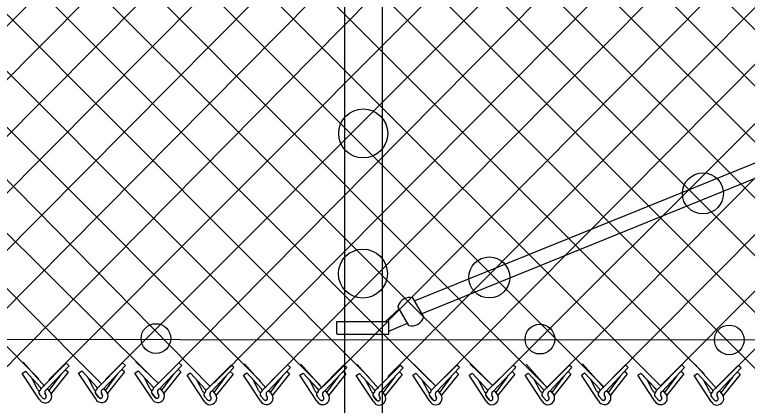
# Model space of a CAD drawing. Extents: x 0 to 1270, y 0 to 830.
# Drawn here: x 416.1 to 468.5, y 379.2 to 407.1 of the extents above; entities that cross this region are included whole.
import ezdxf

# ---------------------------------------------------------------- set-up
doc = ezdxf.new("R2010")
doc.units = 0
doc.layers.add('sb_Chainlink Fence', color=7, linetype='Continuous')
doc.layers.add('sb_Existing Structural Steel', color=7, linetype='Continuous')

msp = doc.modelspace()

# ---------------------------------------------------------------- linework, layer by layer
at = {"layer": 'sb_Chainlink Fence'}
for p, q in [((369.086, 437.49), (425.762, 381.376)), ((377.134, 437.504), (433.687, 380.918)), ((381.157, 437.51), (437.947, 380.639)), ((385.181, 437.517), (441.461, 381.181)), ((389.205, 437.524), (445.861, 380.882)), ((393.229, 437.531), (450.281, 380.603)), ((397.252, 437.537), (453.903, 380.752)), ((401.276, 437.544), (458.198, 380.527)), ((405.3, 437.551), (462.071, 380.786)), ((409.324, 437.558), (465.4, 381.439)), ((413.347, 437.565), (469.714, 381.153)), ((417.371, 437.571), (473.999, 380.847)), ((421.395, 437.578), (478.012, 380.883)), ((425.418, 437.585), (481.261, 381.775)), ((429.442, 437.592), (485.353, 381.664)), ((433.466, 437.598), (489.393, 381.626)), ((374.681, 436.821), (430.083, 380.539)), ((418.555, 381.01), (474.616, 437.169)), ((422.602, 381.022), (478.653, 437.175)), ((450.321, 380.623), (506.847, 437.156)), ((410.367, 380.911), (465.561, 436.619)), ((414.499, 380.886), (469.582, 436.619)), ((442.795, 381.241), (497.782, 436.585)), ((446.219, 380.583), (501.805, 436.59)), ((454.174, 380.449), (509.868, 436.601)), ((458.214, 380.495), (513.895, 436.598)), ((466.244, 380.42), (522.012, 436.574)), ((363.506, 435.837), (417.848, 381.071)), ((367.533, 435.866), (421.108, 381.943)), ((393.94, 380.719), (448.906, 436.022)), ((398.147, 380.886), (452.933, 436.03)), ((402.03, 380.736), (456.964, 436.06)), ((406.111, 380.761), (460.993, 436.038)), ((426.937, 381.311), (481.119, 436.06)), ((430.361, 380.778), (485.147, 436.038)), ((434.443, 380.918), (489.173, 436.035)), ((438.186, 380.559), (493.213, 436.011)), ((462.246, 380.547), (517.442, 435.999)), ((442.467, 432.628), (493.889, 381.126)), ((390.893, 381.616), (441.594, 432.361)), ((416.733, 382.262), (418.25, 380.553)), ((417.991, 380.377), (419.805, 382.198)), ((418.39, 380.306), (420.003, 382.019)), ((420.003, 382.019), (419.805, 382.198)), ((420.761, 382.284), (422.332, 380.716)), ((422.019, 380.399), (423.833, 382.221)), ((422.418, 380.328), (424.031, 382.041)), ((424.031, 382.041), (423.833, 382.221)), ((424.788, 382.287), (426.393, 380.752)), ((426.046, 380.402), (427.86, 382.224)), ((426.445, 380.331), (428.057, 382.044)), ((428.057, 382.044), (427.86, 382.224)), ((429.783, 380.246), (431.596, 382.068)), ((430.181, 380.175), (431.794, 381.888)), ((431.794, 381.888), (431.596, 382.068)), ((432.551, 382.141), (434.069, 380.433)), ((433.809, 380.256), (435.623, 382.078)), ((434.208, 380.185), (435.821, 381.899)), ((435.821, 381.899), (435.623, 382.078)), ((436.578, 382.133), (438.096, 380.424)), ((437.836, 380.248), (439.65, 382.07)), ((438.235, 380.177), (439.848, 381.89)), ((439.848, 381.89), (439.65, 382.07)), ((440.609, 382.103), (442.127, 380.394)), ((441.868, 380.218), (443.681, 382.04)), ((442.267, 380.147), (443.879, 381.86)), ((443.879, 381.86), (443.681, 382.04)), ((444.638, 382.126), (446.209, 380.558)), ((445.896, 380.241), (447.71, 382.062)), ((446.295, 380.169), (447.908, 381.883)), ((447.908, 381.883), (447.71, 382.062)), ((448.664, 382.128), (450.269, 380.594)), ((449.922, 380.244), (451.736, 382.065)), ((450.321, 380.172), (451.934, 381.886)), ((451.934, 381.886), (451.736, 382.065)), ((452.679, 382.131), (454.196, 380.422)), ((453.937, 380.246), (455.751, 382.068)), ((454.336, 380.175), (455.949, 381.888)), ((455.949, 381.888), (455.751, 382.068)), ((456.705, 382.141), (458.223, 380.433)), ((457.964, 380.256), (459.777, 382.078)), ((458.363, 380.185), (459.975, 381.899)), ((459.975, 381.899), (459.777, 382.078)), ((460.733, 382.133), (462.311, 380.552)), ((461.991, 380.248), (463.805, 382.07)), ((462.39, 380.177), (464.002, 381.89)), ((464.002, 381.89), (463.805, 382.07)), ((464.764, 382.103), (466.281, 380.394)), ((466.022, 380.218), (467.836, 382.04)), ((466.421, 380.147), (468.034, 381.86)), ((468.034, 381.86), (467.836, 382.04)), ((416.661, 381.468), (416.884, 381.62)), ((417.879, 379.624), (416.661, 381.468)), ((416.884, 381.62), (417.962, 380.459)), ((416.884, 381.62), (417.969, 380.452)), ((419.416, 381.39), (418.567, 380.235)), ((419.935, 381.556), (418.729, 380.039)), ((419.935, 381.556), (419.738, 381.735)), ((420.689, 381.49), (420.912, 381.643)), ((421.907, 379.646), (420.689, 381.49)), ((420.912, 381.643), (421.99, 380.481)), ((420.912, 381.643), (421.997, 380.474)), ((423.444, 381.412), (422.596, 380.257)), ((423.964, 381.578), (422.757, 380.061)), ((423.964, 381.578), (423.766, 381.758)), ((424.716, 381.493), (424.939, 381.646)), ((425.934, 379.649), (424.716, 381.493)), ((424.939, 381.646), (426.017, 380.484)), ((424.939, 381.646), (426.023, 380.477)), ((427.471, 381.415), (426.622, 380.26)), ((427.99, 381.581), (426.784, 380.064)), ((427.99, 381.581), (427.792, 381.761)), ((428.449, 381.345), (428.672, 381.498)), ((429.67, 379.493), (428.452, 381.337)), ((428.675, 381.49), (429.753, 380.328)), ((428.675, 381.49), (429.76, 380.321)), ((431.207, 381.259), (430.359, 380.104)), ((431.727, 381.425), (430.521, 379.908)), ((431.727, 381.425), (431.529, 381.605)), ((432.479, 381.348), (432.702, 381.5)), ((433.697, 379.503), (432.479, 381.348)), ((432.702, 381.5), (433.78, 380.338)), ((432.702, 381.5), (433.787, 380.331)), ((435.234, 381.269), (434.386, 380.115)), ((435.754, 381.436), (434.547, 379.918)), ((435.754, 381.436), (435.556, 381.615)), ((436.506, 381.339), (436.729, 381.492)), ((437.724, 379.495), (436.506, 381.339)), ((436.729, 381.492), (437.807, 380.33)), ((436.729, 381.492), (437.814, 380.323)), ((439.261, 381.261), (438.413, 380.106)), ((439.781, 381.427), (438.574, 379.91)), ((439.781, 381.427), (439.583, 381.607)), ((440.537, 381.309), (440.76, 381.462)), ((441.756, 379.465), (440.537, 381.309)), ((440.76, 381.462), (441.838, 380.3)), ((440.76, 381.462), (441.845, 380.293)), ((443.812, 381.397), (442.606, 379.88)), ((443.812, 381.397), (443.614, 381.577)), ((444.566, 381.332), (444.789, 381.484)), ((445.784, 379.487), (444.566, 381.332)), ((444.789, 381.484), (445.867, 380.322)), ((444.789, 381.484), (445.874, 380.316)), ((447.321, 381.254), (446.472, 380.099)), ((447.84, 381.42), (446.634, 379.902)), ((447.84, 381.42), (447.643, 381.599)), ((448.592, 381.335), (448.815, 381.487)), ((449.81, 379.49), (448.592, 381.335)), ((448.815, 381.487), (449.893, 380.325)), ((448.815, 381.487), (449.9, 380.318)), ((451.347, 381.257), (450.499, 380.102)), ((451.867, 381.423), (450.66, 379.905)), ((451.867, 381.423), (451.669, 381.602)), ((452.607, 381.337), (452.83, 381.49)), ((453.825, 379.493), (452.607, 381.337)), ((452.83, 381.49), (453.908, 380.328)), ((452.83, 381.49), (453.915, 380.321)), ((455.362, 381.259), (454.513, 380.104)), ((455.881, 381.425), (454.675, 379.908)), ((455.881, 381.425), (455.684, 381.605)), ((456.633, 381.348), (456.856, 381.5)), ((457.852, 379.503), (456.633, 381.348)), ((456.856, 381.5), (457.934, 380.338)), ((456.856, 381.5), (457.941, 380.331)), ((459.389, 381.269), (458.54, 380.115)), ((459.908, 381.436), (458.702, 379.918)), ((459.908, 381.436), (459.71, 381.615)), ((460.661, 381.339), (460.884, 381.492)), ((461.879, 379.495), (460.661, 381.339)), ((460.884, 381.492), (461.962, 380.33)), ((460.884, 381.492), (461.968, 380.323)), ((463.416, 381.261), (462.567, 380.106)), ((463.935, 381.427), (462.729, 379.91)), ((463.935, 381.427), (463.737, 381.607)), ((464.692, 381.309), (464.915, 381.462)), ((465.91, 379.465), (464.692, 381.309)), ((464.915, 381.462), (465.993, 380.3)), ((464.915, 381.462), (466, 380.293)), ((467.967, 381.397), (466.76, 379.88)), ((467.967, 381.397), (467.769, 381.577)), ((417.74, 380.351), (417.334, 381.127)), ((421.769, 380.374), (421.363, 381.149)), ((425.795, 380.377), (425.389, 381.152)), ((429.532, 380.221), (429.126, 380.996)), ((433.559, 380.231), (433.153, 381.007)), ((437.586, 380.223), (437.18, 380.998)), ((441.617, 380.193), (441.211, 380.969)), ((443.293, 381.231), (442.444, 380.076)), ((445.645, 380.215), (445.239, 380.991)), ((449.672, 380.218), (449.266, 380.994)), ((453.686, 380.221), (453.28, 380.996)), ((457.713, 380.231), (457.307, 381.007)), ((461.74, 380.223), (461.334, 380.998)), ((465.771, 380.193), (465.365, 380.969)), ((467.447, 381.231), (466.598, 380.076)), ((418.458, 380.353), (418.705, 380.06)), ((418.461, 380.349), (418.706, 380.059)), ((422.486, 380.376), (422.733, 380.083)), ((422.489, 380.371), (422.735, 380.082)), ((426.512, 380.379), (426.76, 380.086)), ((426.516, 380.374), (426.761, 380.085)), ((430.249, 380.223), (430.497, 379.93)), ((430.252, 380.218), (430.498, 379.929)), ((434.276, 380.233), (434.523, 379.94)), ((434.279, 380.229), (434.525, 379.939)), ((438.303, 380.225), (438.55, 379.932)), ((438.306, 380.22), (438.552, 379.931)), ((446.362, 380.217), (446.61, 379.924)), ((446.366, 380.213), (446.611, 379.923)), ((450.389, 380.22), (450.636, 379.927)), ((450.392, 380.216), (450.638, 379.926)), ((454.403, 380.223), (454.651, 379.93)), ((454.407, 380.218), (454.652, 379.929)), ((458.43, 380.233), (458.678, 379.94)), ((458.433, 380.229), (458.679, 379.939)), ((462.457, 380.225), (462.705, 379.932)), ((462.461, 380.22), (462.706, 379.931)), ((418.105, 379.716), (417.903, 379.958)), ((417.903, 379.958), (418.125, 379.694)), ((418.366, 379.859), (418.284, 380.036)), ((418.284, 380.03), (418.366, 379.863)), ((418.705, 380.06), (418.723, 380.026)), ((418.723, 380.026), (418.739, 379.99)), ((422.133, 379.738), (421.931, 379.98)), ((421.931, 379.98), (422.154, 379.717)), ((422.394, 379.881), (422.312, 380.058)), ((422.313, 380.052), (422.394, 379.885)), ((422.733, 380.083), (422.752, 380.049)), ((422.752, 380.049), (422.767, 380.012)), ((426.16, 379.741), (425.958, 379.983)), ((425.958, 379.983), (426.18, 379.72)), ((426.421, 379.884), (426.339, 380.061)), ((426.339, 380.055), (426.42, 379.888)), ((426.76, 380.086), (426.778, 380.051)), ((426.778, 380.051), (426.794, 380.015)), ((429.896, 379.585), (429.694, 379.827)), ((429.694, 379.827), (429.917, 379.564)), ((430.157, 379.728), (430.076, 379.905)), ((430.076, 379.899), (430.157, 379.732)), ((430.497, 379.93), (430.515, 379.896)), ((430.515, 379.896), (430.53, 379.859)), ((433.923, 379.596), (433.721, 379.837)), ((433.721, 379.837), (433.944, 379.574)), ((434.184, 379.738), (434.102, 379.916)), ((434.103, 379.909), (434.184, 379.742)), ((434.523, 379.94), (434.542, 379.906)), ((434.542, 379.906), (434.557, 379.869)), ((437.95, 379.587), (437.748, 379.829)), ((437.748, 379.829), (437.971, 379.566)), ((438.211, 379.73), (438.129, 379.907)), ((438.13, 379.901), (438.211, 379.734)), ((438.55, 379.932), (438.569, 379.898)), ((438.569, 379.898), (438.584, 379.861)), ((441.981, 379.558), (441.779, 379.799)), ((441.779, 379.799), (442.002, 379.536)), ((442.242, 379.7), (442.161, 379.877)), ((442.161, 379.871), (442.242, 379.704)), ((442.334, 380.195), (442.582, 379.902)), ((442.337, 380.19), (442.583, 379.901)), ((442.582, 379.902), (442.6, 379.868)), ((442.6, 379.868), (442.615, 379.831)), ((446.01, 379.58), (445.808, 379.822)), ((445.808, 379.822), (446.03, 379.558)), ((446.271, 379.723), (446.189, 379.9)), ((446.189, 379.894), (446.271, 379.727)), ((446.61, 379.924), (446.628, 379.89)), ((446.628, 379.89), (446.644, 379.854)), ((450.036, 379.583), (449.834, 379.825)), ((449.834, 379.825), (450.057, 379.561)), ((450.297, 379.725), (450.215, 379.903)), ((450.216, 379.896), (450.297, 379.73)), ((450.636, 379.927), (450.655, 379.893)), ((450.655, 379.893), (450.67, 379.857)), ((454.051, 379.585), (453.849, 379.827)), ((453.849, 379.827), (454.071, 379.564)), ((454.312, 379.728), (454.23, 379.905)), ((454.23, 379.899), (454.312, 379.732)), ((454.651, 379.93), (454.669, 379.896)), ((454.669, 379.896), (454.685, 379.859)), ((458.077, 379.596), (457.875, 379.837)), ((457.875, 379.837), (458.098, 379.574)), ((458.339, 379.738), (458.257, 379.916)), ((458.257, 379.909), (458.338, 379.742)), ((458.678, 379.94), (458.696, 379.906)), ((458.696, 379.906), (458.712, 379.869)), ((462.105, 379.587), (461.903, 379.829)), ((461.903, 379.829), (462.125, 379.566)), ((462.366, 379.73), (462.284, 379.907)), ((462.284, 379.901), (462.365, 379.734)), ((462.705, 379.932), (462.723, 379.898)), ((462.723, 379.898), (462.739, 379.861)), ((466.136, 379.558), (465.934, 379.799)), ((465.934, 379.799), (466.156, 379.536)), ((466.397, 379.7), (466.315, 379.877)), ((466.315, 379.871), (466.397, 379.704)), ((466.489, 380.195), (466.736, 379.902)), ((466.492, 380.19), (466.737, 379.901)), ((466.736, 379.902), (466.754, 379.868)), ((466.754, 379.868), (466.77, 379.831))]:
    msp.add_line(p, q, dxfattribs=at)
for centre, radius, start, end in [((417.866, 380.373), 0.128, 189.9304, 40.9785), ((418.032, 380.1), 0.192, 126.9947, 219.7983), ((418.038, 380.099), 0.195, 127.7656, 226.3328), ((418.478, 380.116), 0.209, 114.8422, 203.5167), ((421.895, 380.396), 0.128, 189.9304, 40.9785), ((422.061, 380.122), 0.192, 126.9947, 219.7983), ((422.066, 380.122), 0.195, 127.7656, 226.3328), ((422.506, 380.138), 0.209, 114.8422, 203.5167), ((425.921, 380.399), 0.128, 189.9304, 40.9785), ((426.087, 380.125), 0.192, 126.9947, 219.7983), ((426.093, 380.125), 0.195, 127.7656, 226.3328), ((426.533, 380.141), 0.209, 114.8422, 203.5167), ((429.658, 380.243), 0.128, 189.9304, 40.9785), ((433.685, 380.253), 0.128, 189.9304, 40.9785), ((437.712, 380.245), 0.128, 189.9304, 40.9785), ((441.743, 380.215), 0.128, 189.9304, 40.9785), ((445.771, 380.237), 0.128, 189.9304, 40.9785), ((449.798, 380.24), 0.128, 189.9304, 40.9785), ((453.812, 380.243), 0.128, 189.9304, 40.9785), ((457.839, 380.253), 0.128, 189.9304, 40.9785), ((461.866, 380.245), 0.128, 189.9304, 40.9785), ((465.897, 380.215), 0.128, 189.9304, 40.9785), ((418.298, 379.831), 0.468, 206.3202, 29.2269), ((418.221, 379.813), 0.152, 219.8632, 17.4852), ((418.222, 379.813), 0.152, 230.7826, 19.2656), ((422.327, 379.853), 0.468, 206.3202, 29.2269), ((422.25, 379.836), 0.152, 219.8632, 17.4852), ((422.25, 379.835), 0.152, 230.7826, 19.2656), ((426.353, 379.856), 0.468, 206.3202, 29.2269), ((426.276, 379.838), 0.152, 219.8632, 17.4852), ((426.277, 379.838), 0.152, 230.7826, 19.2656), ((429.824, 379.969), 0.192, 126.9947, 219.7983), ((429.829, 379.969), 0.195, 127.7656, 226.3328), ((430.09, 379.7), 0.468, 206.3202, 29.2269), ((430.013, 379.683), 0.152, 219.8632, 17.4852), ((430.013, 379.682), 0.152, 230.7826, 19.2656), ((430.269, 379.985), 0.209, 114.8422, 203.5167), ((433.851, 379.979), 0.192, 126.9947, 219.7983), ((433.856, 379.979), 0.195, 127.7656, 226.3328), ((434.116, 379.71), 0.468, 206.3202, 29.2269), ((434.039, 379.693), 0.152, 219.8632, 17.4852), ((434.04, 379.692), 0.152, 230.7826, 19.2656), ((434.296, 379.995), 0.209, 114.8422, 203.5167), ((437.878, 379.971), 0.192, 126.9947, 219.7983), ((437.883, 379.971), 0.195, 127.7656, 226.3328), ((438.144, 379.702), 0.468, 206.3202, 29.2269), ((438.067, 379.684), 0.152, 219.8632, 17.4852), ((438.067, 379.684), 0.152, 230.7826, 19.2656), ((438.323, 379.987), 0.209, 114.8422, 203.5167), ((441.909, 379.941), 0.192, 126.9947, 219.7983), ((441.914, 379.941), 0.195, 127.7656, 226.3328), ((442.175, 379.672), 0.468, 206.3202, 29.2269), ((442.098, 379.655), 0.152, 219.8632, 17.4852), ((442.098, 379.654), 0.152, 230.7826, 19.2656), ((442.354, 379.957), 0.209, 114.8422, 203.5167), ((445.937, 379.963), 0.192, 126.9947, 219.7983), ((445.943, 379.963), 0.195, 127.7656, 226.3328), ((446.203, 379.695), 0.468, 206.3202, 29.2269), ((446.126, 379.677), 0.152, 219.8632, 17.4852), ((446.127, 379.676), 0.152, 230.7826, 19.2656), ((446.383, 379.979), 0.209, 114.8422, 203.5167), ((449.964, 379.966), 0.192, 126.9947, 219.7983), ((449.969, 379.966), 0.195, 127.7656, 226.3328), ((450.23, 379.698), 0.468, 206.3202, 29.2269), ((450.153, 379.68), 0.152, 219.8632, 17.4852), ((450.153, 379.679), 0.152, 230.7826, 19.2656), ((450.409, 379.982), 0.209, 114.8422, 203.5167), ((453.978, 379.969), 0.192, 126.9947, 219.7983), ((453.984, 379.969), 0.195, 127.7656, 226.3328), ((454.244, 379.7), 0.468, 206.3202, 29.2269), ((454.167, 379.683), 0.152, 219.8632, 17.4852), ((454.168, 379.682), 0.152, 230.7826, 19.2656), ((454.424, 379.985), 0.209, 114.8422, 203.5167), ((458.005, 379.979), 0.192, 126.9947, 219.7983), ((458.01, 379.979), 0.195, 127.7656, 226.3328), ((458.271, 379.71), 0.468, 206.3202, 29.2269), ((458.194, 379.693), 0.152, 219.8632, 17.4852), ((458.194, 379.692), 0.152, 230.7826, 19.2656), ((458.451, 379.995), 0.209, 114.8422, 203.5167), ((462.032, 379.971), 0.192, 126.9947, 219.7983), ((462.038, 379.971), 0.195, 127.7656, 226.3328), ((462.298, 379.702), 0.468, 206.3202, 29.2269), ((462.221, 379.684), 0.152, 219.8632, 17.4852), ((462.222, 379.684), 0.152, 230.7826, 19.2656), ((462.478, 379.987), 0.209, 114.8422, 203.5167), ((466.064, 379.941), 0.192, 126.9947, 219.7983), ((466.069, 379.941), 0.195, 127.7656, 226.3328), ((466.329, 379.672), 0.468, 206.3202, 29.2269), ((466.252, 379.655), 0.152, 219.8632, 17.4852), ((466.253, 379.654), 0.152, 230.7826, 19.2656), ((466.509, 379.957), 0.209, 114.8422, 203.5167)]:
    msp.add_arc(centre, radius, start, end, dxfattribs=at)
at = {"layer": 'sb_Existing Structural Steel'}
for p, q in [((439.728, 377.824), (439.728, 432.624)), ((442.403, 377.792), (442.403, 432.673)), ((529.942, 421.185), (444.71, 386.654)), ((530.94, 420.488), (445.209, 385.736)), ((445.362, 385.505), (444.578, 386.873)), ((442.622, 385.188), (443.611, 386.089)), ((444.288, 384.89), (443.504, 386.258)), ((439.156, 384.261), (439.156, 385.183)), ((439.156, 385.183), (442.858, 385.183)), ((442.851, 384.489), (444.199, 385.062)), ((442.858, 384.261), (442.858, 385.183)), ((56.08, 384.462), (440.979, 383.869)), ((439.161, 384.261), (442.864, 384.261)), ((440.979, 383.869), (1116.811, 384.201))]:
    msp.add_line(p, q, dxfattribs=at)
for centre, radius in [((441.032, 398.619), 1.752), ((465.308, 394.335), 1.465), ((441.009, 388.601), 1.752), ((450.041, 388.325), 1.465), ((426.215, 383.961), 1.06), ((453.659, 383.917), 1.06), ((467.192, 383.864), 1.06)]:
    msp.add_circle(centre, radius, dxfattribs=at)
for centre, start, end in [((444.367, 385.997), 76.4287, 163.2001), ((444.499, 385.765), 256.4287, 343.2001)]:
    msp.add_arc(centre, 0.901, start, end, dxfattribs=at)

doc.saveas('drawing.dxf')
